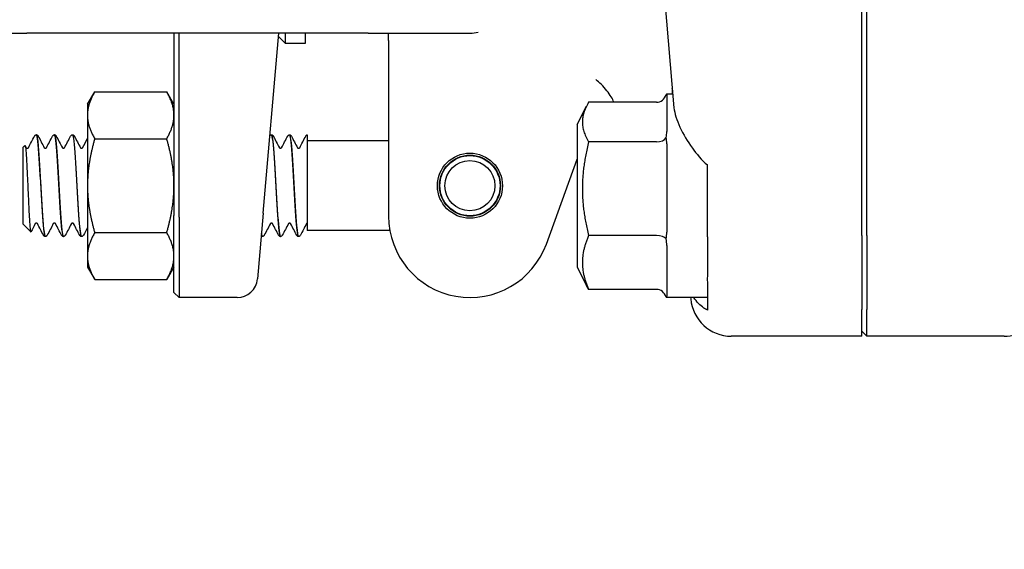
# Model space of a CAD drawing. Header units: inches. Extents: x 24 to 1128, y -69 to 748.
# Tile 346 of 656: x 464.84 to 467.87, y 687.22 to 688.85. Entities that reach past the tile are written whole.
import ezdxf

# ---------------------------------------------------------------- set-up
doc = ezdxf.new("R2010")
doc.units = ezdxf.units.IN
doc.header["$LTSCALE"] = 32
doc.header["$MEASUREMENT"] = 0
doc.layers.add('Dimension (ANSI)', color=7, linetype='Continuous', lineweight=25)
doc.layers.add('Visible (ANSI)', color=7, linetype='Continuous', lineweight=30)
doc.styles.add('Note Text (ANSI)', font='tahoma.ttf')
doc.dimstyles.new('SB Fraction-16 (ANSI)', dxfattribs={"dimscale": 32, "dimtxt": 0.125, "dimasz": 0.098425, "dimexe": 0.125, "dimexo": 0.0625, "dimgap": 0.031496, "dimtad": 0, "dimtih": 1, "dimtoh": 1, "dimdec": 4, "dimrnd": 1e-08, "dimzin": 0, "dimdsep": 46, "dimlunit": 5, "dimtxsty": 'Note Text (ANSI)', "dimcen": 0.09, "dimdle": 0.393701, "dimclrd": 256, "dimclre": 256, "dimclrt": 256, "dimadec": 0, "dimazin": 3, "dimtfac": 0.96, "dimtofl": 0, "dimtmove": 0, "dimatfit": 3, "dimfxl": 1, "dimfrac": 2, "dimtolj": 1, "dimtzin": 12, "dimlwd": -1, "dimlwe": -1, "dimarcsym": 0})

# ---------------------------------------------------------------- blocks, each defined once
blk = doc.blocks.new('*D18')
at = {"layer": 'Defpoints', "color": 0, "transparency": 16777216}
for p in [(480.2806, 692.6685), (328.4743, 544.6685), (480.2806, 544.6685)]:
    blk.add_point(p, dxfattribs=at)
at = {"layer": 'Dimension (ANSI)', "transparency": 16777216}
for p, q in [((478.2806, 692.6685), (324.4743, 692.6685)), ((328.4743, 689.5189), (328.4743, 626.7677)), ((328.4743, 547.8181), (328.4743, 620.5693)), ((478.2806, 544.6685), (324.4743, 544.6685))]:
    blk.add_line(p, q, dxfattribs=at)
for points in [[(327.9494, 689.5189), (328.9993, 689.5189), (328.4743, 692.6685)], [(327.9494, 547.8181), (328.9993, 547.8181), (328.4743, 544.6685)]]:
    blk.add_solid(points, dxfattribs=at)
at = {"layer": 'Dimension (ANSI)', "transparency": 16777216, "insert": (324.3723, 625.7599), "char_height": 4, "attachment_point": 1, "style": 'Note Text (ANSI)'}
blk.add_mtext('\\A1;148', dxfattribs=at)

msp = doc.modelspace()

# ---------------------------------------------------------------- linework, layer by layer
at = {"layer": 'Visible (ANSI)'}
for p, q in [((467.43127, 688.18308), (467.43127, 689.11779)), ((467.4469, 688.18308), (467.4469, 689.11779)), ((466.82152, 688.94348), (466.85366, 688.57616)), ((464.55127, 688.80529), (464.86377, 688.80529)), ((465.91377, 688.80529), (464.86377, 688.80529)), ((465.31627, 688.80529), (465.31627, 688.24467)), ((465.3319, 688.24029), (465.3319, 688.80529)), ((465.59056, 688.25234), (465.63893, 688.80529)), ((465.638, 688.79468), (465.65865, 688.77404)), ((465.65865, 688.80529), (465.65865, 688.77404)), ((465.72115, 688.77404), (465.72115, 688.80529)), ((465.91377, 688.80529), (466.22627, 688.80529)), ((465.97627, 688.78216), (465.97627, 688.80529)), ((465.65865, 688.77404), (465.72115, 688.77404)), ((465.97627, 688.78216), (465.97627, 688.58963)), ((465.05027, 688.58654), (465.0726, 688.62522)), ((465.0726, 688.62522), (465.29394, 688.62522)), ((465.31627, 688.58654), (465.29394, 688.62522)), ((466.83127, 688.61779), (466.83127, 688.50262)), ((466.85002, 688.61779), (466.83127, 688.61779)), ((465.05027, 688.58654), (465.05027, 688.55305)), ((465.97627, 688.58963), (465.97627, 688.24279)), ((466.55627, 688.52404), (466.58482, 688.58114)), ((466.80002, 688.59287), (466.59123, 688.59287)), ((465.05027, 688.55305), (465.05027, 688.33654)), ((466.55627, 688.52404), (466.55627, 688.08654)), ((464.8933, 688.49279), (464.89271, 688.49279)), ((464.94891, 688.49279), (464.94832, 688.49279)), ((465.00452, 688.49279), (465.00394, 688.49279)), ((465.0726, 688.48088), (465.29394, 688.48088)), ((465.61624, 688.49279), (465.61566, 688.49279)), ((465.67185, 688.49279), (465.67127, 688.49279)), ((465.72627, 688.49273), (465.72627, 688.47636)), ((464.85127, 688.45381), (464.85759, 688.46013)), ((464.85127, 688.45381), (464.85127, 688.21927)), ((465.72627, 688.47636), (465.72627, 688.36496)), ((465.97627, 688.47404), (465.72627, 688.47404)), ((466.80002, 688.47087), (466.59123, 688.47087)), ((466.83127, 688.4655), (466.83127, 688.19411)), ((466.4612, 688.15729), (466.55627, 688.41851)), ((466.95627, 688.17937), (466.95627, 688.40023)), ((465.72627, 688.36496), (465.72627, 688.19904)), ((465.05027, 688.33654), (465.05027, 688.12003)), ((465.31627, 688.00842), (465.31627, 688.24467)), ((465.3319, 688.24029), (465.3319, 687.99279)), ((465.59056, 688.25234), (465.57284, 688.04984)), ((464.85127, 688.21927), (464.87588, 688.19466)), ((464.9211, 688.18029), (464.92052, 688.18029)), ((464.97671, 688.18029), (464.97613, 688.18029)), ((465.03232, 688.18029), (465.03174, 688.18029)), ((465.0726, 688.1922), (465.29394, 688.1922)), ((465.58843, 688.18029), (465.58785, 688.18029)), ((465.64405, 688.18029), (465.64346, 688.18029)), ((465.69966, 688.18029), (465.69907, 688.18029)), ((465.98013, 688.19904), (465.72627, 688.19904)), ((466.80002, 688.18329), (466.59123, 688.18329)), ((466.95627, 688.17937), (466.95627, 688.05756)), ((467.43127, 688.18308), (467.43127, 687.95582)), ((467.4469, 688.18308), (467.4469, 687.95582)), ((466.83127, 688.15303), (466.83127, 687.99677)), ((465.05027, 688.12003), (465.05027, 688.08654)), ((465.05027, 688.08654), (465.0726, 688.04787)), ((465.31627, 688.08654), (465.29394, 688.04787)), ((466.55627, 688.08654), (466.58482, 688.02945)), ((465.0726, 688.04787), (465.29394, 688.04787)), ((466.95627, 688.04105), (466.95627, 687.9747)), ((465.31627, 688.00842), (465.3319, 687.99279)), ((466.80002, 688.01771), (466.59123, 688.01771)), ((465.51058, 687.99279), (465.3319, 687.99279)), ((466.83127, 687.99282), (466.83127, 687.99279)), ((466.95627, 687.99279), (466.83127, 687.99279)), ((466.9047, 687.99279), (466.90506, 687.98862)), ((467.43127, 687.87404), (467.43127, 687.95582)), ((467.4469, 687.87404), (467.4469, 687.95582)), ((467.4469, 687.87404), (467.43127, 687.88973)), ((467.43127, 687.87404), (467.02967, 687.87404)), ((467.86925, 687.87404), (467.4469, 687.87404))]:
    msp.add_line(p, q, dxfattribs=at)
for radius in [0.1, 0.09375, 0.0925, 0.07688]:
    msp.add_circle((466.22627, 688.33654), radius, dxfattribs=at)
for centre, radius, start, end in [((466.22627, 688.93029), 0.125, 270, 281.6694), ((466.22627, 688.24279), 0.25, 180, 340), ((465.51058, 688.05529), 0.0625, 270, 355)]:
    msp.add_arc(centre, radius, start, end, dxfattribs=at)
for centre, major_axis, ratio, start_param, end_param in [((466.80002, 688.62881), (0, 0.03595), 0.8693335, 3.1415927, 4.3657422), ((466.80002, 688.49157), (0.03125, 0), 0.662309, 4.712389, 5.9365385), ((466.80002, 688.16804), (0.03125, 0), 0.4879975, 0.3466468, 1.5707963), ((466.80002, 687.98177), (0, 0.03595), 0.8693335, 5.0590358, 6.2831853), ((467.02959, 687.99952), (0.01094, -0.125), 0.9961657, 4.712389, 6.1962518), ((467.86829, 687.99952), (0.08906, -0.08906), 0.9924325, 5.5015852, 6.0771383)]:
    msp.add_ellipse(centre, major_axis=major_axis, ratio=ratio, start_param=start_param, end_param=end_param, dxfattribs=at)
for points, knots in [([(466.66851, 688.59287), (466.66674, 688.59796), (466.66409, 688.60355), (466.65348, 688.6216), (466.64308, 688.63499), (466.62451, 688.65319), (466.6191, 688.65805), (466.61314, 688.6629), (466.61298, 688.66303), (466.61282, 688.66316)], [0.14074754, 0.14074754, 0.14074754, 0.14074754, 0.24187268, 0.24187268, 0.44609948, 0.44609948, 0.52177136, 0.52177136, 0.52382638, 0.52382638, 0.52382638, 0.52382638]), ([(466.84974, 688.61779), (466.8496, 688.6199), (466.84947, 688.62196), (466.84905, 688.62812), (466.84877, 688.63207), (466.84844, 688.6358)], [0.444334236, 0.444334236, 0.444334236, 0.444334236, 0.473337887, 0.473337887, 0.533365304, 0.533365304, 0.533365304, 0.533365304]), ([(466.85366, 688.57616), (466.85522, 688.55832), (466.86198, 688.53774), (466.88222, 688.4948), (466.89575, 688.47242), (466.92259, 688.43497), (466.93882, 688.41471), (466.95627, 688.40023)], [0.51551539, 0.51551539, 0.51551539, 0.51551539, 0.71204276, 0.71204276, 0.91166133, 0.91166133, 1.08359589, 1.08359589, 1.08359589, 1.08359589]), ([(464.8885, 688.49072), (464.88842, 688.49063), (464.88834, 688.49053), (464.88802, 688.49013), (464.88775, 688.48976), (464.88745, 688.4892)], [-0.025931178, -0.025931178, -0.025931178, -0.025931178, -0.019551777, -0.019551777, 0, 0, 0, 0]), ([(464.8885, 688.49072), (464.88888, 688.49115), (464.88938, 688.49161), (464.89077, 688.49242), (464.89171, 688.49274), (464.89269, 688.49279)], [0, 0, 0, 0, 0.013250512, 0.013250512, 0.027054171, 0.027054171, 0.027054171, 0.027054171]), ([(464.89269, 688.49257), (464.89469, 688.49245), (464.8967, 688.48051), (464.89871, 688.45833), (464.90152, 688.42718), (464.90434, 688.37664), (464.90716, 688.32699), (464.90997, 688.27736), (464.91279, 688.22994), (464.91561, 688.20374), (464.91724, 688.18851), (464.91888, 688.18069), (464.92052, 688.18061)], [4.7095281, 4.7095281, 4.7095281, 4.7095281, 5.3893637, 5.3893637, 5.3893637, 6.3443154, 6.3443154, 6.3443154, 7.2990044, 7.2990044, 7.2990044, 7.8539816, 7.8539816, 7.8539816, 7.8539816]), ([(464.92113, 688.1805), (464.91904, 688.18063), (464.91695, 688.19365), (464.91486, 688.21755), (464.91205, 688.24974), (464.90923, 688.30079), (464.90642, 688.35027), (464.90358, 688.4002), (464.90074, 688.44717), (464.8979, 688.4721), (464.89637, 688.48558), (464.89483, 688.49252), (464.8933, 688.49258)], [-14.1400278, -14.1400278, -14.1400278, -14.1400278, -13.4320997, -13.4320997, -13.4320997, -12.4783682, -12.4783682, -12.4783682, -11.5160648, -11.5160648, -11.5160648, -10.9955743, -10.9955743, -10.9955743, -10.9955743]), ([(464.89332, 688.49279), (464.89446, 688.49273), (464.89552, 688.49231), (464.89699, 688.49132), (464.89747, 688.4908), (464.89818, 688.48988), (464.89843, 688.48946), (464.89864, 688.48905)], [0, 0, 0, 0, 0.015967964, 0.015967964, 0.031253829, 0.031253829, 0.045415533, 0.045415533, 0.045415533, 0.045415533]), ([(464.94298, 688.48905), (464.94331, 688.48969), (464.94371, 688.49036), (464.94485, 688.49146), (464.94535, 688.49185), (464.94664, 688.4925), (464.94746, 688.49275), (464.9483, 688.49279)], [0, 0, 0, 0, 0.022095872, 0.022095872, 0.033561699, 0.033561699, 0.045438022, 0.045438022, 0.045438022, 0.045438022]), ([(464.9483, 688.49273), (464.94866, 688.49278), (464.94902, 688.49244), (464.94938, 688.49167), (464.9522, 688.48575), (464.95501, 688.45478), (464.95782, 688.41114), (464.96063, 688.36752), (464.96345, 688.3124), (464.96626, 688.26782), (464.96907, 688.22324), (464.97188, 688.19038), (464.97469, 688.18235), (464.97517, 688.18098), (464.97565, 688.18034), (464.97613, 688.18039)], [10.9927134, 10.9927134, 10.9927134, 10.9927134, 11.1151899, 11.1151899, 11.1151899, 12.0686082, 12.0686082, 12.0686082, 13.0217811, 13.0217811, 13.0217811, 13.9747115, 13.9747115, 13.9747115, 14.1371669, 14.1371669, 14.1371669, 14.1371669]), ([(464.97674, 688.18054), (464.97585, 688.1804), (464.97496, 688.18259), (464.97407, 688.1872), (464.97126, 688.20177), (464.96846, 688.24017), (464.96566, 688.28714), (464.96286, 688.33403), (464.96006, 688.38823), (464.95726, 688.42825), (464.95447, 688.46804), (464.95169, 688.49272), (464.94891, 688.49279)], [-20.4232131, -20.4232131, -20.4232131, -20.4232131, -20.1217618, -20.1217618, -20.1217618, -19.1712317, -19.1712317, -19.1712317, -18.2223022, -18.2223022, -18.2223022, -17.2787596, -17.2787596, -17.2787596, -17.2787596]), ([(464.94893, 688.49279), (464.95007, 688.49273), (464.95113, 688.49231), (464.9526, 688.49132), (464.95308, 688.4908), (464.95379, 688.48988), (464.95404, 688.48946), (464.95425, 688.48905)], [0, 0, 0, 0, 0.015967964, 0.015967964, 0.031253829, 0.031253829, 0.045415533, 0.045415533, 0.045415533, 0.045415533]), ([(464.99859, 688.48905), (464.99892, 688.48969), (464.99932, 688.49036), (465.00046, 688.49146), (465.00096, 688.49185), (465.00225, 688.4925), (465.00307, 688.49275), (465.00391, 688.49279)], [0, 0, 0, 0, 0.022095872, 0.022095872, 0.033561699, 0.033561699, 0.045438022, 0.045438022, 0.045438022, 0.045438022]), ([(465.00391, 688.49246), (465.00541, 688.49251), (465.00691, 688.48608), (465.00841, 688.47326), (465.01122, 688.44927), (465.01402, 688.40352), (465.01683, 688.35427), (465.01964, 688.30503), (465.02245, 688.25358), (465.02525, 688.22042), (465.02742, 688.19488), (465.02958, 688.1807), (465.03174, 688.18045)], [17.2758987, 17.2758987, 17.2758987, 17.2758987, 17.7840647, 17.7840647, 17.7840647, 18.7358252, 18.7358252, 18.7358252, 19.6873602, 19.6873602, 19.6873602, 20.4203522, 20.4203522, 20.4203522, 20.4203522]), ([(465.03235, 688.18034), (465.02988, 688.18045), (465.02741, 688.1993), (465.02494, 688.23163), (465.02209, 688.26884), (465.01925, 688.32293), (465.0164, 688.37184), (465.01357, 688.42062), (465.01073, 688.46291), (465.00789, 688.48155), (465.00677, 688.48895), (465.00564, 688.49255), (465.00452, 688.49248)], [-26.7063984, -26.7063984, -26.7063984, -26.7063984, -25.8688703, -25.8688703, -25.8688703, -24.9048316, -24.9048316, -24.9048316, -23.9435311, -23.9435311, -23.9435311, -23.5619449, -23.5619449, -23.5619449, -23.5619449]), ([(465.00454, 688.49279), (465.00568, 688.49273), (465.00674, 688.49231), (465.00821, 688.49132), (465.00869, 688.4908), (465.0094, 688.48988), (465.00965, 688.48946), (465.00986, 688.48905)], [0, 0, 0, 0, 0.015967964, 0.015967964, 0.031253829, 0.031253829, 0.045415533, 0.045415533, 0.045415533, 0.045415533]), ([(465.61141, 688.49068), (465.61153, 688.49081), (465.61166, 688.49095), (465.61219, 688.49146), (465.61268, 688.49185), (465.61397, 688.4925), (465.61479, 688.49275), (465.61563, 688.49279)], [0.017920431, 0.017920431, 0.017920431, 0.017920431, 0.022095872, 0.022095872, 0.033561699, 0.033561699, 0.045438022, 0.045438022, 0.045438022, 0.045438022]), ([(465.61563, 688.49268), (465.61613, 688.49276), (465.61662, 688.49211), (465.61711, 688.49068), (465.61994, 688.48252), (465.62276, 688.44934), (465.62558, 688.40449), (465.62839, 688.35973), (465.63121, 688.30454), (465.63402, 688.26103), (465.63683, 688.2176), (465.63964, 688.18695), (465.64245, 688.18131), (465.64279, 688.18063), (465.64313, 688.18031), (465.64346, 688.18035)], [86.3909371, 86.3909371, 86.3909371, 86.3909371, 86.558303, 86.558303, 86.558303, 87.5147256, 87.5147256, 87.5147256, 88.4689986, 88.4689986, 88.4689986, 89.4213086, 89.4213086, 89.4213086, 89.5353906, 89.5353906, 89.5353906, 89.5353906]), ([(465.64407, 688.18049), (465.64332, 688.18037), (465.64258, 688.18189), (465.64183, 688.18516), (465.63902, 688.19744), (465.63621, 688.23405), (465.6334, 688.28035), (465.63059, 688.32663), (465.62778, 688.3814), (465.62497, 688.42277), (465.62216, 688.46412), (465.61935, 688.49101), (465.61654, 688.4927), (465.61644, 688.49276), (465.61634, 688.49279), (465.61624, 688.49278)], [-95.8214368, -95.8214368, -95.8214368, -95.8214368, -95.568359, -95.568359, -95.568359, -94.6156683, -94.6156683, -94.6156683, -93.6632144, -93.6632144, -93.6632144, -92.7109946, -92.7109946, -92.7109946, -92.6769833, -92.6769833, -92.6769833, -92.6769833]), ([(465.61627, 688.49279), (465.6174, 688.49273), (465.61846, 688.49231), (465.61993, 688.49132), (465.62042, 688.4908), (465.62112, 688.48988), (465.62137, 688.48946), (465.62158, 688.48905)], [0, 0, 0, 0, 0.015967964, 0.015967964, 0.031253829, 0.031253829, 0.045415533, 0.045415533, 0.045415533, 0.045415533]), ([(465.66593, 688.48905), (465.66626, 688.48969), (465.66666, 688.49036), (465.6678, 688.49146), (465.66829, 688.49185), (465.66958, 688.4925), (465.6704, 688.49275), (465.67124, 688.49279)], [0, 0, 0, 0, 0.022095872, 0.022095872, 0.033561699, 0.033561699, 0.045438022, 0.045438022, 0.045438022, 0.045438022]), ([(465.67124, 688.49248), (465.67292, 688.49246), (465.6746, 688.48431), (465.67628, 688.46841), (465.67909, 688.44175), (465.68191, 688.39406), (465.68472, 688.34443), (465.68753, 688.295), (465.69033, 688.24493), (465.69314, 688.21416), (465.69512, 688.19243), (465.69709, 688.18074), (465.69907, 688.18053)], [92.6741224, 92.6741224, 92.6741224, 92.6741224, 93.2431504, 93.2431504, 93.2431504, 94.1972517, 94.1972517, 94.1972517, 95.1476373, 95.1476373, 95.1476373, 95.8185759, 95.8185759, 95.8185759, 95.8185759]), ([(465.69968, 688.18037), (465.69728, 688.18051), (465.69487, 688.19824), (465.69247, 688.22905), (465.68965, 688.26511), (465.68684, 688.31814), (465.68402, 688.36689), (465.68121, 688.41563), (465.67839, 688.4588), (465.67558, 688.47912), (465.67434, 688.4881), (465.67309, 688.49251), (465.67185, 688.49247)], [-102.1046221, -102.1046221, -102.1046221, -102.1046221, -101.2896371, -101.2896371, -101.2896371, -100.3354652, -100.3354652, -100.3354652, -99.3815473, -99.3815473, -99.3815473, -98.9601686, -98.9601686, -98.9601686, -98.9601686]), ([(465.67188, 688.49279), (465.67301, 688.49273), (465.67407, 688.49231), (465.67554, 688.49132), (465.67603, 688.4908), (465.67673, 688.48988), (465.67698, 688.48946), (465.67719, 688.48905)], [0, 0, 0, 0, 0.015967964, 0.015967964, 0.031253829, 0.031253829, 0.045415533, 0.045415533, 0.045415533, 0.045415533]), ([(465.72154, 688.48905), (465.72185, 688.48965), (465.72223, 688.49028), (465.72324, 688.49132), (465.72367, 688.49168), (465.7248, 688.49234), (465.7255, 688.49261), (465.72627, 688.49273)], [0, 0, 0, 0, 0.020860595, 0.020860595, 0.031618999, 0.031618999, 0.042693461, 0.042693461, 0.042693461, 0.042693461]), ([(464.85759, 688.46013), (464.85773, 688.46027), (464.85787, 688.4603), (464.85877, 688.45984), (464.85952, 688.45623), (464.86103, 688.443), (464.86178, 688.4334), (464.8633, 688.40929), (464.86405, 688.39495), (464.86556, 688.36327), (464.86631, 688.34621), (464.86783, 688.31156), (464.86858, 688.2943), (464.87009, 688.26188), (464.87084, 688.24706), (464.87236, 688.2219), (464.87311, 688.21187), (464.87462, 688.19807), (464.87537, 688.19452), (464.87627, 688.19455), (464.87642, 688.19469), (464.87657, 688.19497)], [-1.8174748, -1.8174748, -1.8174748, -1.8174748, -1.7949096, -1.7949096, -1.6700584, -1.6700584, -1.5430016, -1.5430016, -1.41374, -1.41374, -1.2822742, -1.2822742, -1.1486049, -1.1486049, -1.0127327, -1.0127327, -0.8746582, -0.8746582, -0.7343822, -0.7343822, -0.7065085, -0.7065085, -0.7065085, -0.7065085]), ([(464.86183, 688.45323), (464.86183, 688.45323), (464.8619, 688.45307), (464.86245, 688.45254), (464.86279, 688.45226), (464.8638, 688.45179), (464.8645, 688.4516), (464.8652, 688.4516)], [0.003893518, 0.003893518, 0.003893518, 0.003893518, 0.02135506, 0.02135506, 0.032660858, 0.032660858, 0.044379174, 0.044379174, 0.044379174, 0.044379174]), ([(464.8652, 688.4516), (464.86627, 688.4516), (464.86727, 688.45205), (464.86823, 688.45276), (464.86842, 688.45301), (464.86856, 688.4532), (464.86857, 688.45323), (464.86857, 688.45323)], [0, 0, 0, 0, 0.017919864, 0.017919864, 0.032518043, 0.032518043, 0.040461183, 0.040461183, 0.040461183, 0.040461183]), ([(464.91744, 688.45323), (464.91744, 688.45323), (464.91751, 688.45307), (464.91806, 688.45254), (464.9184, 688.45226), (464.91942, 688.45179), (464.92011, 688.4516), (464.92081, 688.4516)], [0.003893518, 0.003893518, 0.003893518, 0.003893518, 0.02135506, 0.02135506, 0.032660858, 0.032660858, 0.044379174, 0.044379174, 0.044379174, 0.044379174]), ([(464.92081, 688.4516), (464.92188, 688.4516), (464.92288, 688.45205), (464.92384, 688.45276), (464.92403, 688.45301), (464.92417, 688.4532), (464.92418, 688.45323), (464.92418, 688.45323)], [0, 0, 0, 0, 0.017919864, 0.017919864, 0.032518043, 0.032518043, 0.040461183, 0.040461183, 0.040461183, 0.040461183]), ([(464.97305, 688.45323), (464.97305, 688.45323), (464.97312, 688.45307), (464.97367, 688.45254), (464.97401, 688.45226), (464.97503, 688.45179), (464.97572, 688.4516), (464.97642, 688.4516)], [0.003893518, 0.003893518, 0.003893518, 0.003893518, 0.02135506, 0.02135506, 0.032660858, 0.032660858, 0.044379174, 0.044379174, 0.044379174, 0.044379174]), ([(464.97642, 688.4516), (464.97749, 688.4516), (464.97849, 688.45205), (464.97945, 688.45276), (464.97964, 688.45301), (464.97978, 688.4532), (464.97979, 688.45323), (464.97979, 688.45323)], [0, 0, 0, 0, 0.017919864, 0.017919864, 0.032518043, 0.032518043, 0.040461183, 0.040461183, 0.040461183, 0.040461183]), ([(465.02866, 688.45323), (465.02866, 688.45323), (465.02873, 688.45307), (465.02928, 688.45254), (465.02963, 688.45226), (465.03064, 688.45179), (465.03133, 688.4516), (465.03203, 688.4516)], [0.003893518, 0.003893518, 0.003893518, 0.003893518, 0.02135506, 0.02135506, 0.032660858, 0.032660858, 0.044379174, 0.044379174, 0.044379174, 0.044379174]), ([(465.03203, 688.4516), (465.03311, 688.4516), (465.0341, 688.45205), (465.03506, 688.45276), (465.03525, 688.45301), (465.03539, 688.4532), (465.03541, 688.45323), (465.03541, 688.45323)], [0, 0, 0, 0, 0.017919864, 0.017919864, 0.032518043, 0.032518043, 0.040461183, 0.040461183, 0.040461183, 0.040461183]), ([(465.64038, 688.45323), (465.64038, 688.45323), (465.64045, 688.45307), (465.64101, 688.45254), (465.64135, 688.45226), (465.64236, 688.45179), (465.64305, 688.4516), (465.64375, 688.4516)], [0.003893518, 0.003893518, 0.003893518, 0.003893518, 0.02135506, 0.02135506, 0.032660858, 0.032660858, 0.044379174, 0.044379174, 0.044379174, 0.044379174]), ([(465.64375, 688.4516), (465.64483, 688.4516), (465.64582, 688.45205), (465.64678, 688.45276), (465.64697, 688.45301), (465.64711, 688.4532), (465.64713, 688.45323), (465.64713, 688.45323)], [0, 0, 0, 0, 0.017919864, 0.017919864, 0.032518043, 0.032518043, 0.040461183, 0.040461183, 0.040461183, 0.040461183]), ([(465.69599, 688.45323), (465.69599, 688.45323), (465.69606, 688.45307), (465.69662, 688.45254), (465.69696, 688.45226), (465.69797, 688.45179), (465.69866, 688.4516), (465.69937, 688.4516)], [0.003893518, 0.003893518, 0.003893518, 0.003893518, 0.02135506, 0.02135506, 0.032660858, 0.032660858, 0.044379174, 0.044379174, 0.044379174, 0.044379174]), ([(465.69937, 688.4516), (465.70044, 688.4516), (465.70144, 688.45205), (465.70239, 688.45276), (465.70259, 688.45301), (465.70272, 688.4532), (465.70274, 688.45323), (465.70274, 688.45323)], [0, 0, 0, 0, 0.017919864, 0.017919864, 0.032518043, 0.032518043, 0.040461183, 0.040461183, 0.040461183, 0.040461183]), ([(464.893, 688.22148), (464.89193, 688.22148), (464.89093, 688.22103), (464.88998, 688.22033), (464.88978, 688.22007), (464.88965, 688.21988), (464.88963, 688.21985), (464.88963, 688.21985)], [0, 0, 0, 0, 0.017919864, 0.017919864, 0.032518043, 0.032518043, 0.040461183, 0.040461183, 0.040461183, 0.040461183]), ([(464.89638, 688.21985), (464.89638, 688.21985), (464.89631, 688.22002), (464.89575, 688.22054), (464.89541, 688.22082), (464.8944, 688.22129), (464.89371, 688.22148), (464.893, 688.22148)], [0.003893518, 0.003893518, 0.003893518, 0.003893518, 0.02135506, 0.02135506, 0.032660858, 0.032660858, 0.044379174, 0.044379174, 0.044379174, 0.044379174]), ([(464.94862, 688.22148), (464.94754, 688.22148), (464.94655, 688.22103), (464.94559, 688.22033), (464.9454, 688.22007), (464.94526, 688.21988), (464.94524, 688.21985), (464.94524, 688.21985)], [0, 0, 0, 0, 0.017919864, 0.017919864, 0.032518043, 0.032518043, 0.040461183, 0.040461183, 0.040461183, 0.040461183]), ([(464.95199, 688.21985), (464.95199, 688.21985), (464.95192, 688.22002), (464.95136, 688.22054), (464.95102, 688.22082), (464.95001, 688.22129), (464.94932, 688.22148), (464.94862, 688.22148)], [0.003893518, 0.003893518, 0.003893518, 0.003893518, 0.02135506, 0.02135506, 0.032660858, 0.032660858, 0.044379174, 0.044379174, 0.044379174, 0.044379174]), ([(465.00423, 688.22148), (465.00315, 688.22148), (465.00216, 688.22103), (465.0012, 688.22033), (465.00101, 688.22007), (465.00087, 688.21988), (465.00085, 688.21985), (465.00085, 688.21985)], [0, 0, 0, 0, 0.017919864, 0.017919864, 0.032518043, 0.032518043, 0.040461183, 0.040461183, 0.040461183, 0.040461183]), ([(465.0076, 688.21985), (465.0076, 688.21985), (465.00753, 688.22002), (465.00698, 688.22054), (465.00663, 688.22082), (465.00562, 688.22129), (465.00493, 688.22148), (465.00423, 688.22148)], [0.003893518, 0.003893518, 0.003893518, 0.003893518, 0.02135506, 0.02135506, 0.032660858, 0.032660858, 0.044379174, 0.044379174, 0.044379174, 0.044379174]), ([(465.61595, 688.22148), (465.61488, 688.22148), (465.61388, 688.22103), (465.61292, 688.22033), (465.61273, 688.22007), (465.61259, 688.21988), (465.61258, 688.21985), (465.61258, 688.21985)], [0, 0, 0, 0, 0.017919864, 0.017919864, 0.032518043, 0.032518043, 0.040461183, 0.040461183, 0.040461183, 0.040461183]), ([(465.61932, 688.21985), (465.61932, 688.21985), (465.61925, 688.22002), (465.6187, 688.22054), (465.61836, 688.22082), (465.61734, 688.22129), (465.61665, 688.22148), (465.61595, 688.22148)], [0.003893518, 0.003893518, 0.003893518, 0.003893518, 0.02135506, 0.02135506, 0.032660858, 0.032660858, 0.044379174, 0.044379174, 0.044379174, 0.044379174]), ([(465.67156, 688.22148), (465.67049, 688.22148), (465.66949, 688.22103), (465.66853, 688.22033), (465.66834, 688.22007), (465.6682, 688.21988), (465.66819, 688.21985), (465.66819, 688.21985)], [0, 0, 0, 0, 0.017919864, 0.017919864, 0.032518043, 0.032518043, 0.040461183, 0.040461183, 0.040461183, 0.040461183]), ([(465.67493, 688.21985), (465.67493, 688.21985), (465.67486, 688.22002), (465.67431, 688.22054), (465.67397, 688.22082), (465.67295, 688.22129), (465.67226, 688.22148), (465.67156, 688.22148)], [0.003893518, 0.003893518, 0.003893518, 0.003893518, 0.02135506, 0.02135506, 0.032660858, 0.032660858, 0.044379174, 0.044379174, 0.044379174, 0.044379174]), ([(465.72627, 688.22139), (465.72529, 688.22119), (465.72458, 688.22069), (465.72392, 688.22007), (465.72383, 688.2199), (465.7238, 688.21986), (465.7238, 688.21985), (465.7238, 688.21985)], [0, 0, 0, 0, 0.017397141, 0.017397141, 0.033013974, 0.033013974, 0.035372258, 0.035372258, 0.035372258, 0.035372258]), ([(464.92049, 688.18029), (464.91936, 688.18035), (464.9183, 688.18077), (464.91683, 688.18176), (464.91634, 688.18228), (464.91564, 688.1832), (464.91539, 688.18362), (464.91518, 688.18403)], [0, 0, 0, 0, 0.015967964, 0.015967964, 0.031253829, 0.031253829, 0.045415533, 0.045415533, 0.045415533, 0.045415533]), ([(464.92644, 688.18403), (464.92611, 688.18339), (464.92571, 688.18272), (464.92457, 688.18162), (464.92408, 688.18123), (464.92279, 688.18058), (464.92197, 688.18033), (464.92113, 688.18029)], [0, 0, 0, 0, 0.022095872, 0.022095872, 0.033561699, 0.033561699, 0.045438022, 0.045438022, 0.045438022, 0.045438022]), ([(464.9761, 688.18029), (464.97497, 688.18035), (464.97391, 688.18077), (464.97244, 688.18176), (464.97195, 688.18228), (464.97125, 688.1832), (464.971, 688.18362), (464.97079, 688.18403)], [0, 0, 0, 0, 0.015967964, 0.015967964, 0.031253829, 0.031253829, 0.045415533, 0.045415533, 0.045415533, 0.045415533]), ([(464.98206, 688.18403), (464.98172, 688.18339), (464.98132, 688.18272), (464.98018, 688.18162), (464.97969, 688.18123), (464.9784, 688.18058), (464.97758, 688.18033), (464.97674, 688.18029)], [0, 0, 0, 0, 0.022095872, 0.022095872, 0.033561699, 0.033561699, 0.045438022, 0.045438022, 0.045438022, 0.045438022]), ([(465.03172, 688.18029), (465.03058, 688.18035), (465.02952, 688.18077), (465.02805, 688.18176), (465.02757, 688.18228), (465.02686, 688.1832), (465.02661, 688.18362), (465.0264, 688.18403)], [0, 0, 0, 0, 0.015967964, 0.015967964, 0.031253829, 0.031253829, 0.045415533, 0.045415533, 0.045415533, 0.045415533]), ([(465.03767, 688.18403), (465.03733, 688.18339), (465.03693, 688.18272), (465.0358, 688.18162), (465.0353, 688.18123), (465.03401, 688.18058), (465.03319, 688.18033), (465.03235, 688.18029)], [0, 0, 0, 0, 0.022095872, 0.022095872, 0.033561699, 0.033561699, 0.045438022, 0.045438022, 0.045438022, 0.045438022]), ([(465.58783, 688.18029), (465.58669, 688.18035), (465.58563, 688.18077), (465.58469, 688.1814), (465.58453, 688.18153), (465.58437, 688.18165)], [0, 0, 0, 0, 0.015967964, 0.015967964, 0.019879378, 0.019879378, 0.019879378, 0.019879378]), ([(465.59378, 688.18403), (465.59345, 688.18339), (465.59304, 688.18272), (465.59191, 688.18162), (465.59141, 688.18123), (465.59012, 688.18058), (465.5893, 688.18033), (465.58846, 688.18029)], [0, 0, 0, 0, 0.022095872, 0.022095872, 0.033561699, 0.033561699, 0.045438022, 0.045438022, 0.045438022, 0.045438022]), ([(465.64344, 688.18029), (465.6423, 688.18035), (465.64124, 688.18077), (465.63977, 688.18176), (465.63929, 688.18228), (465.63858, 688.1832), (465.63833, 688.18362), (465.63812, 688.18403)], [0, 0, 0, 0, 0.015967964, 0.015967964, 0.031253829, 0.031253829, 0.045415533, 0.045415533, 0.045415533, 0.045415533]), ([(465.64939, 688.18403), (465.64906, 688.18339), (465.64866, 688.18272), (465.64752, 688.18162), (465.64702, 688.18123), (465.64573, 688.18058), (465.64491, 688.18033), (465.64407, 688.18029)], [0, 0, 0, 0, 0.022095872, 0.022095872, 0.033561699, 0.033561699, 0.045438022, 0.045438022, 0.045438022, 0.045438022]), ([(465.69905, 688.18029), (465.69791, 688.18035), (465.69685, 688.18077), (465.69538, 688.18176), (465.6949, 688.18228), (465.69419, 688.1832), (465.69394, 688.18362), (465.69373, 688.18403)], [0, 0, 0, 0, 0.015967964, 0.015967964, 0.031253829, 0.031253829, 0.045415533, 0.045415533, 0.045415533, 0.045415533]), ([(465.705, 688.18403), (465.70467, 688.18339), (465.70427, 688.18272), (465.70313, 688.18162), (465.70263, 688.18123), (465.70134, 688.18058), (465.70053, 688.18033), (465.69968, 688.18029)], [0, 0, 0, 0, 0.022095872, 0.022095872, 0.033561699, 0.033561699, 0.045438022, 0.045438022, 0.045438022, 0.045438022]), ([(466.95627, 687.95395), (466.9523, 687.95608), (466.94862, 687.95835), (466.93362, 687.96873), (466.92298, 687.97953), (466.91503, 687.99279)], [1.3958264, 1.3958264, 1.3958264, 1.3958264, 1.44717623, 1.44717623, 1.62669993, 1.62669993, 1.62669993, 1.62669993])]:
    msp.add_open_spline(points, degree=3, knots=knots, dxfattribs=at)
for points, weights in [([(465.0726, 688.62522), (465.05027, 688.58654), (465.05027, 688.55305)], [1, 1.0379548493, 1]), ([(465.31627, 688.55305), (465.31627, 688.58654), (465.29394, 688.62522)], [1, 1.0379548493, 1]), ([(466.59123, 688.59287), (466.55515, 688.53187), (466.59123, 688.47087)], [1.04422863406, 1.20577136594, 1.04422863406]), ([(465.05027, 688.55305), (465.05027, 688.51955), (465.0726, 688.48088)], [1, 1.0379548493, 1]), ([(465.29394, 688.48088), (465.31627, 688.51955), (465.31627, 688.55305)], [1, 1.0379548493, 1]), ([(465.0726, 688.48088), (465.05027, 688.40353), (465.05027, 688.33654)], [1, 1.0379548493, 1]), ([(465.31627, 688.33654), (465.31627, 688.40353), (465.29394, 688.48088)], [1, 1.0379548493, 1]), ([(466.59123, 688.47087), (466.55515, 688.32708), (466.59123, 688.18329)], [1.04422863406, 1.20577136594, 1.04422863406]), ([(465.05027, 688.33654), (465.05027, 688.26955), (465.0726, 688.1922)], [1, 1.0379548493, 1]), ([(465.29394, 688.1922), (465.31627, 688.26955), (465.31627, 688.33654)], [1, 1.0379548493, 1]), ([(465.0726, 688.1922), (465.05027, 688.15353), (465.05027, 688.12003)], [1, 1.0379548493, 1]), ([(465.31627, 688.12003), (465.31627, 688.15353), (465.29394, 688.1922)], [1, 1.0379548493, 1]), ([(466.59123, 688.18329), (466.55515, 688.1005), (466.59123, 688.01771)], [1.04422863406, 1.20577136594, 1.04422863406]), ([(465.05027, 688.12003), (465.05027, 688.08654), (465.0726, 688.04787)], [1, 1.0379548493, 1]), ([(465.29394, 688.04787), (465.31627, 688.08654), (465.31627, 688.12003)], [1, 1.0379548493, 1]), ([(466.59123, 688.01771), (466.58769, 688.02371), (466.58482, 688.02945)], [1.04422863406, 1.05817173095, 1.06970791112]), ([(466.95627, 687.9747), (466.95627, 687.96425), (466.95627, 687.95395)], [0.999993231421, 0.999912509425, 0.999914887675])]:
    msp.add_rational_spline(points, weights, degree=2, dxfattribs=at)
for points in [[(466.83127, 688.61776), (466.83127, 688.61765), (466.83079, 688.61726), (466.82941, 688.6166)], [(464.86856, 688.45321), (464.87481, 688.46509), (464.88105, 688.47699), (464.88728, 688.48889)], [(464.88745, 688.4892), (464.88739, 688.4891), (464.88734, 688.48899), (464.88728, 688.48889)], [(464.89864, 688.48905), (464.9049, 688.4771), (464.91117, 688.46515), (464.91745, 688.45321)], [(464.92417, 688.45321), (464.93045, 688.46515), (464.93672, 688.4771), (464.94298, 688.48905)], [(464.95425, 688.48905), (464.96051, 688.4771), (464.96678, 688.46515), (464.97306, 688.45321)], [(464.97978, 688.45321), (464.98606, 688.46515), (464.99233, 688.4771), (464.99859, 688.48905)], [(465.00986, 688.48905), (465.01612, 688.4771), (465.02239, 688.46515), (465.02867, 688.45321)], [(465.03539, 688.45321), (465.04036, 688.46265), (465.04532, 688.4721), (465.05027, 688.48155)], [(465.62158, 688.48905), (465.62784, 688.4771), (465.63411, 688.46515), (465.64039, 688.45321)], [(465.64712, 688.45321), (465.6534, 688.46515), (465.65966, 688.4771), (465.66593, 688.48905)], [(465.67719, 688.48905), (465.68345, 688.4771), (465.68972, 688.46515), (465.696, 688.45321)], [(465.70273, 688.45321), (465.70901, 688.46515), (465.71528, 688.4771), (465.72154, 688.48905)], [(466.82941, 688.48453), (466.83079, 688.49077), (466.83127, 688.49702), (466.83127, 688.50262)], [(466.83127, 688.4655), (466.83127, 688.47171), (466.83079, 688.47829), (466.82941, 688.48453)], [(464.85838, 688.45978), (464.85953, 688.45759), (464.86069, 688.4554), (464.86184, 688.45321)], [(464.88964, 688.21987), (464.88528, 688.21158), (464.88092, 688.20328), (464.87657, 688.19497)], [(464.91518, 688.18403), (464.90891, 688.19598), (464.90265, 688.20793), (464.89637, 688.21987)], [(464.94525, 688.21987), (464.93897, 688.20793), (464.9327, 688.19598), (464.92644, 688.18403)], [(464.97079, 688.18403), (464.96453, 688.19598), (464.95826, 688.20793), (464.95198, 688.21987)], [(465.00086, 688.21987), (464.99458, 688.20793), (464.98832, 688.19598), (464.98206, 688.18403)], [(465.0264, 688.18403), (465.02014, 688.19598), (465.01387, 688.20793), (465.00759, 688.21987)], [(465.05027, 688.20807), (465.04607, 688.20006), (465.04186, 688.19204), (465.03767, 688.18403)], [(465.61259, 688.21987), (465.60631, 688.20793), (465.60004, 688.19598), (465.59378, 688.18403)], [(465.63812, 688.18403), (465.63186, 688.19598), (465.62559, 688.20793), (465.61931, 688.21987)], [(465.6682, 688.21987), (465.66192, 688.20793), (465.65565, 688.19598), (465.64939, 688.18403)], [(465.69373, 688.18403), (465.68747, 688.19598), (465.6812, 688.20793), (465.67492, 688.21987)], [(465.72381, 688.21987), (465.71753, 688.20793), (465.71126, 688.19598), (465.705, 688.18403)], [(465.58497, 688.18865), (465.58593, 688.18333), (465.58689, 688.18064), (465.58785, 688.18061)], [(465.58846, 688.18055), (465.58736, 688.18059), (465.58627, 688.18414), (465.58517, 688.191)], [(466.82941, 688.17322), (466.83079, 688.18013), (466.83127, 688.18735), (466.83127, 688.19411)], [(466.83127, 688.15303), (466.83127, 688.15935), (466.83079, 688.16632), (466.82941, 688.17322)], [(466.95627, 688.05756), (466.95604, 688.05191), (466.95604, 688.04639), (466.95627, 688.04105)], [(466.82941, 687.99398), (466.83079, 687.99465), (466.83127, 687.99562), (466.83127, 687.99677)], [(466.83127, 687.99282), (466.83127, 687.99293), (466.83079, 687.99332), (466.82941, 687.99398)]]:
    msp.add_open_spline(points, degree=3, dxfattribs=at)

# ---------------------------------------------------------------- dimensions: what is measured, and where the dimension line sits
at = {"layer": 'Dimension (ANSI)'}
dim = msp.add_linear_dim(base=(328.47435, 544.66853), p1=(480.28063, 692.66853), p2=(480.28063, 544.66853), angle=90, dimstyle='SB Fraction-16 (ANSI)', override={"dimgap": 0.031496, "dimdec": 4, "dimtol": 0, "dimlim": 0, "dimtp": 0, "dimtm": 0, "dimtdec": 2, "dimatfit": 1}, dxfattribs=at)
dim.commit()
dim.dimension.update_dxf_attribs({"geometry": '*D18', "text_midpoint": (328.47435, 623.66853), "dimtype": 160})

doc.saveas('drawing.dxf')
